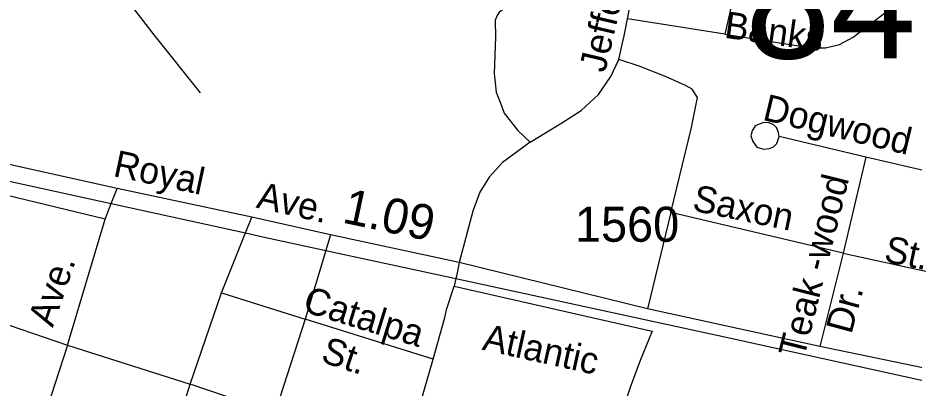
# Model space of a CAD drawing. Extents: x 2206922 to 2357709, y 510027 to 673830.
# Drawn here: x 2305617 to 2308815, y 597395 to 598716 of the extents above; entities that cross this region are included whole.
import ezdxf

# ---------------------------------------------------------------- set-up
doc = ezdxf.new("R2010")
doc.units = 0
for name, color, linetype in [('Exist Hydrographic Misc Water Feature', 7, 'Continuous'), ('Exist Railroad Mainline', 7, 'Continuous'), ('Exist Road Non-System Type 51', 7, 'Continuous'), ('Exist Road Non-System Type 51 Label', 7, 'Continuous'), ('Exist Road Secondary Mileage Hundredths English Label', 7, 'Continuous'), ('Exist Road Secondary Structure Standard Bridge Number Label', 7, 'Continuous'), ('Exist Road Secondary Type 51 Attributed', 7, 'Continuous'), ('Exist Road Secondary Type 51 Label', 7, 'Continuous'), ('Exist Road Secondary Type 51 Number Label', 7, 'Continuous')]:
    doc.layers.add(name, color=color, linetype=linetype)

msp = doc.modelspace()

# ---------------------------------------------------------------- linework, layer by layer
at = {"layer": 'Exist Hydrographic Misc Water Feature'}
msp.add_lwpolyline([(2306268.4, 598449.2), (2306104.1, 598655.1), (2305893.3, 598929), (2305800, 599042)], dxfattribs=at)
at = {"layer": 'Exist Railroad Mainline'}
msp.add_lwpolyline([(2304294.9, 598418.8), (2304538, 598363.6), (2304748.3, 598321.9), (2304960.9, 598270.3), (2305950.6, 598053.5), (2306429.5, 597948.6), (2306491.6, 597935), (2306716.2, 597886.4), (2307180.2, 597785.8), (2308144.5, 597577), (2309648, 597246.1), (2309708.2, 597232.8), (2310214.4, 597121.4), (2311623.2, 596798.7), (2311745.3, 596770.1), (2313214.2, 596430), (2313294.1, 596411.6), (2313449.1, 596375.8)], dxfattribs=at)
at = {"layer": 'Exist Road Non-System Type 51'}
for p, q in [((2308140.3, 598657.5), (2307792.6, 598713.2)), ((2308643.7, 598218.8), (2308333.7, 598292.4)), ((2308643.7, 598218.8), (2308562.5, 597876.7)), ((2309086.5, 598116), (2308643.7, 598218.8)), ((2305928.7, 597997.9), (2305488, 598103.5)), ((2305950.6, 598053.5), (2305971.7, 598107.1)), ((2305928.7, 597997.9), (2305950.6, 598053.5)), ((2307947.1, 598021.1), (2307864.7, 597677.3)), ((2308562.5, 597876.7), (2307947.1, 598021.1)), ((2305794.1, 597548.1), (2305928.7, 597997.9)), ((2306429.5, 597948.6), (2306452.5, 598005.5)), ((2306343.3, 597735.5), (2306429.5, 597948.6)), ((2306732.9, 597942), (2306716.2, 597886.4)), ((2306716.2, 597886.4), (2306642.4, 597641)), ((2308562.5, 597876.7), (2308478.8, 597544)), ((2308562.5, 597876.7), (2309003.3, 597779.7)), ((2307180.2, 597785.8), (2307174.3, 597759.1)), ((2306232.4, 597409.5), (2306343.3, 597735.5)), ((2306343.3, 597735.5), (2306642.4, 597641)), ((2305368.4, 597694), (2305794.1, 597548.1)), ((2306642.4, 597641), (2306533.8, 597307.2)), ((2307099.6, 597497.7), (2306642.4, 597641)), ((2305794.1, 597548.1), (2305681.5, 597201.6)), ((2305794.1, 597548.1), (2306232.4, 597409.5)), ((2306997.3, 597151.2), (2307099.6, 597497.7)), ((2306126.1, 597070.9), (2306232.4, 597409.5)), ((2306533.8, 597307.2), (2306232.4, 597409.5))]:
    msp.add_line(p, q, dxfattribs=at)
for points in [[(2307792.6, 598713.2), (2307838.7, 598945.8), (2307898.3, 599215), (2307938.6, 599360.1), (2307948.2, 599396.6), (2307969.4, 599435.1), (2307992.4, 599467.7), (2308032.8, 599533.1)], [(2308299.8, 599404.3), (2308259.5, 599163.4), (2308202, 598928.8), (2308140.3, 598657.5)], [(2308140.3, 598657.5), (2308447.7, 598609.4), (2308499.6, 598609.4), (2308549.5, 598621), (2308597.5, 598647.9), (2308714.7, 598736.3), (2309002.8, 598972.9)], [(2307358.3, 598751.9), (2307336.5, 598737.6), (2307328.5, 598727.6), (2307320.9, 598707.5), (2307321.6, 598647.5), (2307316.8, 598517.5), (2307323.7, 598451.6), (2307337.9, 598415.7), (2307352.3, 598375.9), (2307401, 598314.5), (2307444.9, 598272.1)], [(2307761.9, 598567.1), (2307773.4, 598621), (2307781.1, 598651.7), (2307792.6, 598713.2)], [(2307444.9, 598272.1), (2307473.3, 598289.4), (2307558.2, 598341.3), (2307627.4, 598385.5), (2307688.9, 598442.2), (2307733.1, 598507.5), (2307761.9, 598567.1)], [(2307947.1, 598021.1), (2308020.6, 598325.1), (2308042.4, 598432.6), (2308023.1, 598461.4), (2308000.1, 598474.9), (2307930.9, 598505.6), (2307834.9, 598544.1), (2307761.9, 598567.1)], [(2308333.7, 598292.4), (2308331.2, 598307.7), (2308324.4, 598324.6), (2308312.9, 598335.7), (2308296.9, 598341.5), (2308278.8, 598343.4), (2308262.9, 598337.1), (2308248.9, 598330.9), (2308237.2, 598312.9), (2308233.4, 598294.9), (2308239.6, 598274.9), (2308253.8, 598255.1), (2308277.9, 598247.3), (2308299.8, 598249.6), (2308313.8, 598255.7), (2308325.7, 598267.8), (2308333.7, 598292.4)], [(2307444.9, 598272.1), (2307346.9, 598200), (2307298.9, 598148.1), (2307266.2, 598094.3), (2307241.3, 598027), (2307192.2, 597843.6)], [(2307192.2, 597843.6), (2307182.1, 597794.1), (2307180.2, 597785.8)], [(2307099.6, 597497.7), (2307140.5, 597647.3), (2307148.4, 597678.8), (2307174.3, 597759.1)], [(2307174.3, 597759.1), (2307881, 597598.5), (2307837.6, 597493.7), (2307802.6, 597397.3), (2307715.5, 597132.5), (2307661.4, 596927.6)]]:
    msp.add_lwpolyline(points, dxfattribs=at)
at = {"layer": 'Exist Road Secondary Type 51 Attributed'}
msp.add_lwpolyline([(2311551.8, 596862.6), (2310044.4, 597199.3), (2309723.4, 597271.2), (2309663.7, 597284.4), (2309238.8, 597378.3), (2308915.2, 597453.3), (2308478.8, 597544), (2307864.7, 597677.3), (2307192.2, 597843.6), (2306732.9, 597942), (2306452.5, 598005.5), (2305971.7, 598107.1), (2304888.1, 598347.7), (2304346.9, 598464.1)], dxfattribs=at)

# ---------------------------------------------------------------- texts
at = {"layer": 'Exist Road Non-System Type 51 Label'}
for s, rotation, p in [('Jefferson', 76.7269, (2307712.3, 598517.6)), ('Banks', 351.9031, (2308135.4, 598645.7)), ('Dogwood', 346.4304, (2308271.2, 598352.8)), ('Teak -wood', 75.9195, (2308422.8, 597499.1)), ('Saxon', 348.3105, (2308020.8, 598029.1)), ('St.', 348.3105, (2308704.6, 597847.1)), ('Ave.', 70.9238, (2305741.5, 597608.9)), ('Catalpa', 342.8259, (2306629.7, 597670)), ('Dr.', 74.9394, (2308591.4, 597584.6)), ('Atlantic', 347.4687, (2307270.8, 597532.7)), ('St.', 341.856, (2306694.5, 597490.1))]:
    msp.add_text(s, height=95, rotation=rotation, dxfattribs=at).set_placement(p)
at = {"layer": 'Exist Road Secondary Mileage Hundredths English Label'}
msp.add_text('1.09', height=125, rotation=347.9909, dxfattribs=at).set_placement((2306771.3, 597986.4))
at = {"layer": 'Exist Road Secondary Structure Standard Bridge Number Label'}
msp.add_text('84', height=410.1, dxfattribs=at).set_placement((2308212.5, 598571.5))
at = {"layer": 'Exist Road Secondary Type 51 Label'}
for s, rotation, p in [('Royal', 347.987, (2305953.7, 598152)), ('Ave.', 347.0985, (2306464.8, 598039.6))]:
    msp.add_text(s, height=95, rotation=rotation, dxfattribs=at).set_placement(p)
at = {"layer": 'Exist Road Secondary Type 51 Number Label'}
msp.add_text('1560', height=125, dxfattribs=at).set_placement((2307605.3, 597917.3))

doc.saveas('drawing.dxf')
